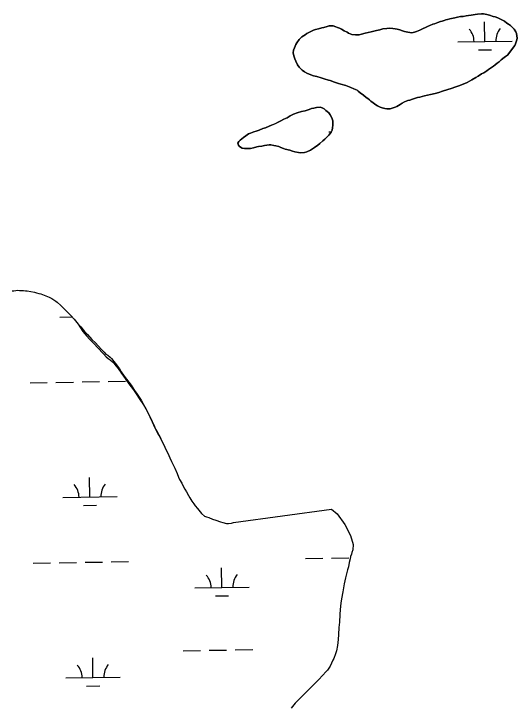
# Model space of a CAD drawing. Extents: x 3887375 to 3925618, y 296674 to 322633.
# Drawn here: x 3895306 to 3896233, y 316499 to 317775 of the extents above; entities that cross this region are included whole.
import ezdxf

# ---------------------------------------------------------------- set-up
doc = ezdxf.new("R2010")
doc.units = 0
doc.layers.add('V-TOPO-SHOR', color=7, linetype='Continuous')
doc.layers.add('V-WETL-SWMP', color=7, linetype='Continuous')

msp = doc.modelspace()

# ---------------------------------------------------------------- linework, layer by layer
at = {"layer": 'V-TOPO-SHOR'}
for points in [[(3896229, 317716.5), (3896230.6, 317719.6), (3896231.8, 317723.5), (3896232.8, 317726.9), (3896233.5, 317730.2), (3896232.9, 317734.2), (3896232.1, 317738.8), (3896230.9, 317741.9), (3896228.2, 317746.5), (3896225.2, 317749.9), (3896221.3, 317753.4), (3896217.7, 317755.9), (3896214.6, 317758.1), (3896210.1, 317761.2), (3896204, 317764.6), (3896201.3, 317765.9), (3896197.6, 317767.5), (3896193.1, 317769.4), (3896189.1, 317770.4), (3896182.4, 317772.3), (3896177.6, 317773.6), (3896171.5, 317774.9), (3896167.5, 317775), (3896160.7, 317774.5), (3896156.1, 317774), (3896148.8, 317772.8), (3896143.9, 317772), (3896139.6, 317771.1), (3896133.8, 317770.3), (3896129.2, 317769.8), (3896123.3, 317768.6), (3896118.4, 317767.8), (3896112.6, 317766.4), (3896109.2, 317765.8), (3896104.9, 317764.3), (3896101.8, 317763.8), (3896099.1, 317762.6), (3896095.4, 317761.4), (3896092, 317760.6), (3896087.4, 317759.1), (3896081.2, 317756.8), (3896077.9, 317755.9), (3896072.6, 317753.8), (3896069.5, 317752.3), (3896065.5, 317750.6), (3896059.1, 317747.3), (3896054.4, 317744.9), (3896048, 317742.6), (3896044, 317741.4), (3896039.1, 317740), (3896031.7, 317741), (3896025.9, 317742.6), (3896022, 317743.9), (3896017.1, 317745.5), (3896012.2, 317746.5), (3896008.6, 317747.5), (3896004.6, 317747.8), (3895997.9, 317748.6), (3895993.3, 317748), (3895985.9, 317747.2), (3895980.1, 317745.8), (3895974, 317744.6), (3895964.1, 317742), (3895958.6, 317740.9), (3895953.1, 317739.2), (3895946.3, 317737.7), (3895942, 317736.6), (3895935.6, 317736.1), (3895928.9, 317737.1), (3895925.8, 317738.3), (3895922.8, 317739.6), (3895920.1, 317741.2), (3895914.9, 317743.7), (3895909.5, 317746.9), (3895905.8, 317748.8), (3895902.5, 317750), (3895899.1, 317751.3), (3895894.2, 317752.6), (3895886.9, 317752.7), (3895883.5, 317751.9), (3895877.4, 317750.1), (3895873.4, 317749.3), (3895867.6, 317747.5), (3895862, 317746.1), (3895858.3, 317744.9), (3895853.1, 317742.5), (3895849.7, 317740.7), (3895846, 317738.7), (3895842.6, 317736.6), (3895836.7, 317732.4), (3895831.8, 317727.6), (3895827.4, 317721.8), (3895825.5, 317718.2), (3895823, 317712.1), (3895821.4, 317708.1), (3895820.7, 317703.3), (3895821.2, 317700.2), (3895822.7, 317695.6), (3895823.6, 317691.9), (3895825.3, 317687.6), (3895828.6, 317681.1)], [(3895828.6, 317681.1), (3895831.9, 317676.5), (3895834.9, 317673.4), (3895837, 317671.2), (3895841.5, 317667.8), (3895845.8, 317665.6), (3895850.1, 317664), (3895858.3, 317660.8), (3895864, 317659.2), (3895872, 317656.9), (3895877.5, 317655.3), (3895885.7, 317653), (3895888.7, 317652.3), (3895896.9, 317649.2), (3895904.2, 317646.9), (3895908.5, 317645.3), (3895917.6, 317643), (3895927.1, 317639.2), (3895932.2, 317637), (3895938.3, 317634.4), (3895940.7, 317632.6), (3895944.4, 317629.5), (3895950.4, 317624.8), (3895955.2, 317621), (3895958.3, 317619.2), (3895961.3, 317616.4), (3895964, 317614.2), (3895967.9, 317610.7), (3895972.8, 317607.3), (3895976.1, 317605.4), (3895981, 317603.2), (3895984.6, 317601.9), (3895989.8, 317600.6), (3895993.5, 317599.6), (3895999.3, 317599.9), (3896003, 317601), (3896008.5, 317602.8), (3896011.9, 317603.9), (3896017.7, 317607.8), (3896021.8, 317610.2), (3896026.1, 317612.6), (3896031.9, 317615), (3896035.6, 317616.1), (3896040.8, 317617.9), (3896044.2, 317619), (3896049.8, 317620.8), (3896053.8, 317621.7), (3896063, 317623.7), (3896068.2, 317624.8), (3896073.7, 317626.2), (3896082.3, 317628.2), (3896089.1, 317630), (3896095.8, 317632.3), (3896106, 317635.5), (3896112.1, 317637.6), (3896120.4, 317640.5), (3896125.7, 317642), (3896134, 317645.2), (3896141.4, 317648.4), (3896145.7, 317651.1), (3896150, 317653.5), (3896157.1, 317657.7), (3896161.4, 317660.4), (3896167.9, 317664.2), (3896172.2, 317666.3), (3896177.5, 317670.2), (3896180.9, 317672.3), (3896184.3, 317675), (3896189.9, 317678.6), (3896192.9, 317681), (3896196.4, 317684), (3896200.1, 317686.7), (3896203.8, 317690.3), (3896209.7, 317694.5), (3896212.2, 317696.6), (3896215.9, 317699), (3896229, 317716.5)], [(3895890.9, 317556.9), (3895892.5, 317560.8), (3895893.2, 317564.8), (3895893.6, 317569.7), (3895893.9, 317573), (3895894, 317577.6), (3895892.8, 317581.3), (3895891.3, 317584.4), (3895889, 317588.7), (3895886.3, 317592.4), (3895883.6, 317594.9), (3895881.1, 317597.1), (3895877.5, 317599.9), (3895874.2, 317601.5), (3895870.2, 317602.8), (3895863.5, 317602.3), (3895858.6, 317601.1), (3895854.6, 317600.3), (3895850.3, 317598.8), (3895842.6, 317596.5), (3895836.1, 317595), (3895827.8, 317592.7), (3895821.4, 317590.1), (3895815.2, 317586.8), (3895809.3, 317583.2), (3895803.5, 317580.9), (3895797.9, 317577.6), (3895791.8, 317574.6), (3895787.2, 317572.5), (3895780.7, 317569.6), (3895776.4, 317568.1), (3895769.6, 317564.9), (3895764.7, 317563.4), (3895757.9, 317560.4), (3895752.7, 317559), (3895748.1, 317557.2), (3895741.9, 317554.9), (3895738.5, 317553.7), (3895733.6, 317550.1), (3895728.9, 317547.1), (3895723.1, 317542.3), (3895720.6, 317539.9), (3895718.7, 317536.6), (3895719.9, 317533.2), (3895721.6, 317530.7), (3895726.8, 317527.6), (3895730.8, 317526.9), (3895734.7, 317526.5), (3895741.8, 317527), (3895747.6, 317528.2), (3895753.8, 317529.6), (3895756.8, 317530.2), (3895763, 317531.3), (3895767.9, 317532.1), (3895776.1, 317533.5), (3895779.2, 317533.8), (3895785.3, 317532.5), (3895788.7, 317531.5), (3895794.5, 317530.2), (3895798.1, 317528.9), (3895803, 317527), (3895806, 317525.7), (3895814.2, 317523.5), (3895819.4, 317521.9), (3895823.7, 317520.9), (3895830.4, 317519.6), (3895835, 317518.9), (3895841.4, 317519.4), (3895845.7, 317520.9), (3895852.5, 317523.5), (3895856.5, 317525.9), (3895860.2, 317528.6), (3895866.1, 317533.1), (3895869.8, 317536.1), (3895875.4, 317540.9), (3895878.8, 317544.2), (3895882.8, 317547.8), (3895886.6, 317551.4), (3895890.9, 317556.9)], [(3895302.8, 317264.3), (3895305.9, 317264.6), (3895309.5, 317264.8), (3895312.9, 317265.4), (3895316, 317265.3), (3895319.3, 317265), (3895323.6, 317264.9), (3895327.6, 317264.5), (3895330.6, 317264.2), (3895337.3, 317262.9), (3895343.8, 317261.8), (3895347.4, 317260.6), (3895351.7, 317259.6), (3895355.3, 317258.6), (3895358.4, 317257.6), (3895364.8, 317255.4), (3895371.1, 317252.5), (3895376, 317250.3), (3895383, 317245.6), (3895385.4, 317243.8), (3895392.3, 317237.5), (3895396.5, 317232.9), (3895403.8, 317225.7), (3895411.3, 317218), (3895416.7, 317212.1), (3895424.2, 317203.1)], [(3895424.2, 317203.1), (3895429, 317197.8), (3895436.2, 317189.4), (3895441.4, 317183.8), (3895449.5, 317174.9), (3895456.1, 317168.3), (3895466.9, 317156.8), (3895472.1, 317151.3), (3895475.4, 317147.8), (3895479.3, 317145.6), (3895483.5, 317141.9), (3895485.6, 317139.4), (3895488, 317136.6), (3895490.1, 317134.1), (3895493.2, 317130.4), (3895495.3, 317128), (3895498.2, 317123.6), (3895500.3, 317120.5), (3895503.9, 317115.3), (3895508.1, 317109.1), (3895513.5, 317101.4), (3895517.7, 317095.8), (3895521.9, 317090.2), (3895528.2, 317080.9), (3895533, 317074.1), (3895540.4, 317062.7), (3895544.6, 317055), (3895550.9, 317043.6), (3895553.8, 317037.1), (3895556.5, 317031.9), (3895560.6, 317022.9), (3895563, 317017.4), (3895567.1, 317009.1), (3895570.4, 317003.5), (3895575.2, 316994.6), (3895578.2, 316988.7)], [(3895578.2, 316988.7), (3895582.3, 316980.4), (3895586.2, 316972.1), (3895588.2, 316967.7), (3895591.5, 316961), (3895593.3, 316956.3), (3895596.5, 316949.6), (3895598.9, 316944.9), (3895602.4, 316937.2), (3895606.6, 316927.7), (3895609.2, 316920.9), (3895611.3, 316916.6), (3895615.2, 316910.1), (3895617.3, 316905.8), (3895620.8, 316898.7), (3895623.8, 316894.1), (3895627.7, 316887), (3895630.4, 316882.7), (3895633.9, 316876.5), (3895637.5, 316871.5), (3895639.9, 316868.1), (3895644.1, 316863.2), (3895649.5, 316856.7), (3895651.9, 316853.9), (3895657.1, 316849.2), (3895660.7, 316847.9), (3895665, 316846.3), (3895672, 316843.5), (3895677.8, 316841.5), (3895686.6, 316838.7), (3895690.8, 316837.1), (3895697.5, 316835.7), (3895701.2, 316835.4), (3895706.7, 316836.2), (3895710.7, 316837.1), (3895891.2, 316861.6), (3895901.8, 316853.1), (3895915.6, 316833.8), (3895926.3, 316813.6), (3895931.2, 316796.6), (3895930.5, 316786.9), (3895928.9, 316782.3), (3895928, 316779.2), (3895926.3, 316774.4), (3895925.4, 316770.1), (3895924, 316763.4), (3895922.4, 316755.8), (3895920.8, 316750), (3895918.5, 316740.5), (3895916.9, 316735.4), (3895914.9, 316724.4), (3895913.5, 316716.8), (3895911.9, 316709.4), (3895909.9, 316696.9), (3895908.5, 316688.4), (3895907.1, 316677.1), (3895906.6, 316667.6), (3895905.8, 316653.5)], [(3895905.8, 316653.5), (3895905.1, 316643.8), (3895904.2, 316630.6), (3895903.5, 316621.8), (3895902.4, 316610.5), (3895900.4, 316601), (3895898.8, 316595.2), (3895895.3, 316586.4), (3895893.7, 316583.7), (3895891.2, 316578.2), (3895888.7, 316572.7), (3895883.7, 316565.2), (3895881.5, 316562.5), (3895874.9, 316555.2), (3895868.1, 316548), (3895863.7, 316543.5), (3895857.5, 316537.4), (3895853.8, 316533.8), (3895849.1, 316529), (3895846.6, 316526.3), (3895842.6, 316522.7), (3895839.5, 316519.4), (3895835.8, 316515.7), (3895829, 316509.4), (3895824.3, 316504.3), (3895816.8, 316495.2)]]:
    msp.add_lwpolyline(points, dxfattribs=at)
at = {"layer": 'V-WETL-SWMP'}
for p, q in [((3896174.1, 317724), (3896173.5, 317760)), ((3896124.1, 317723.2), (3896224.1, 317724.9)), ((3896162.4, 317708.4), (3896186.4, 317708.8)), ((3895886.5, 317557.2), (3895891.1, 317557.3)), ((3895390.3, 317216), (3895412.8, 317216.3)), ((3895335.6, 317094.9), (3895367.5, 317095.5)), ((3895383.5, 317095.7), (3895415.5, 317096.3)), ((3895431.5, 317096.6), (3895463.5, 317097.1)), ((3895479.5, 317097.4), (3895511.5, 317097.9)), ((3895446, 316884.2), (3895445.4, 316920.2)), ((3895396, 316883.3), (3895496, 316885)), ((3895434.3, 316868.6), (3895458.3, 316869)), ((3895891.1, 316771.7), (3895923.1, 316772.3)), ((3895341.3, 316762.3), (3895373.3, 316762.8)), ((3895389.3, 316763.1), (3895421.2, 316763.7)), ((3895437.2, 316763.9), (3895469.2, 316764.5)), ((3895485.2, 316764.8), (3895517.2, 316765.3)), ((3895843.1, 316770.9), (3895875.1, 316771.5)), ((3895689.4, 316717.5), (3895688.8, 316753.5)), ((3895639.4, 316716.7), (3895739.4, 316718.4)), ((3895677.7, 316701.9), (3895701.7, 316702.3)), ((3895618, 316600.8), (3895650, 316601.4)), ((3895666, 316601.7), (3895698, 316602.2)), ((3895714, 316602.5), (3895746, 316603)), ((3895451.7, 316551.6), (3895451.1, 316587.6)), ((3895401.7, 316550.7), (3895501.7, 316552.4)), ((3895440, 316535.9), (3895464, 316536.3))]:
    msp.add_line(p, q, dxfattribs=at)
for points in [[(3895828.6, 317681.1), (3895825.3, 317687.6), (3895823.6, 317691.9), (3895822.7, 317695.6), (3895821.2, 317700.2), (3895820.7, 317703.3), (3895821.4, 317708.1), (3895823, 317712.1), (3895825.5, 317718.2), (3895827.4, 317721.8), (3895831.8, 317727.6), (3895836.7, 317732.4), (3895842.6, 317736.6), (3895846, 317738.7), (3895849.7, 317740.7), (3895853.1, 317742.5), (3895858.3, 317744.9), (3895862, 317746.1), (3895867.6, 317747.5), (3895873.4, 317749.3), (3895877.4, 317750.1), (3895883.5, 317751.9), (3895886.9, 317752.7), (3895894.2, 317752.6), (3895899.1, 317751.3), (3895902.5, 317750), (3895905.8, 317748.8), (3895909.5, 317746.9), (3895914.9, 317743.7), (3895920.1, 317741.2), (3895922.8, 317739.6), (3895925.8, 317738.3), (3895928.9, 317737.1), (3895935.6, 317736.1), (3895942, 317736.6), (3895946.3, 317737.7), (3895953.1, 317739.2), (3895958.6, 317740.9), (3895964.1, 317742), (3895974, 317744.6), (3895980.1, 317745.8), (3895985.9, 317747.2), (3895993.3, 317748), (3895997.9, 317748.6), (3896004.6, 317747.8), (3896008.6, 317747.5), (3896012.2, 317746.5), (3896017.1, 317745.5), (3896022, 317743.9), (3896025.9, 317742.6), (3896031.7, 317741), (3896039.1, 317740), (3896044, 317741.4), (3896048, 317742.6), (3896054.4, 317744.9), (3896059.1, 317747.3), (3896065.5, 317750.6), (3896069.5, 317752.3), (3896072.6, 317753.8), (3896077.9, 317755.9), (3896081.2, 317756.8), (3896087.4, 317759.1), (3896092, 317760.6), (3896095.4, 317761.4), (3896099.1, 317762.6), (3896101.8, 317763.8), (3896104.9, 317764.3), (3896109.2, 317765.8), (3896112.6, 317766.4), (3896118.4, 317767.8), (3896123.3, 317768.6), (3896129.2, 317769.8), (3896133.8, 317770.3), (3896139.6, 317771.1), (3896143.9, 317772), (3896148.8, 317772.8), (3896156.1, 317774), (3896160.7, 317774.5), (3896167.5, 317775), (3896171.5, 317774.9), (3896177.6, 317773.6), (3896182.4, 317772.3), (3896189.1, 317770.4), (3896193.1, 317769.4), (3896197.6, 317767.5), (3896201.3, 317765.9), (3896204, 317764.6), (3896210.1, 317761.2), (3896214.6, 317758.1), (3896217.7, 317755.9), (3896221.3, 317753.4), (3896225.2, 317749.9), (3896228.2, 317746.5), (3896230.9, 317741.9), (3896232.1, 317738.8), (3896232.9, 317734.2), (3896233.5, 317730.2), (3896232.8, 317726.9), (3896231.8, 317723.5), (3896230.6, 317719.6), (3896229, 317716.5)], [(3896229, 317716.5), (3896215.9, 317699), (3896212.2, 317696.6), (3896209.7, 317694.5), (3896203.8, 317690.3), (3896200.1, 317686.7), (3896196.4, 317684), (3896192.9, 317681), (3896189.9, 317678.6), (3896184.3, 317675), (3896180.9, 317672.3), (3896177.5, 317670.2), (3896172.2, 317666.3), (3896167.9, 317664.2), (3896161.4, 317660.4), (3896157.1, 317657.7), (3896150, 317653.5), (3896145.7, 317651.1), (3896141.4, 317648.4), (3896134, 317645.2), (3896125.7, 317642), (3896120.4, 317640.5), (3896112.1, 317637.6), (3896106, 317635.5), (3896095.8, 317632.3), (3896089.1, 317630), (3896082.3, 317628.2), (3896073.7, 317626.2), (3896068.2, 317624.8), (3896063, 317623.7), (3896053.8, 317621.7), (3896049.8, 317620.8), (3896044.2, 317619), (3896040.8, 317617.9), (3896035.6, 317616.1), (3896031.9, 317615), (3896026.1, 317612.6), (3896021.8, 317610.2), (3896017.7, 317607.8), (3896011.9, 317603.9), (3896008.5, 317602.8), (3896003, 317601), (3895999.3, 317599.9), (3895993.5, 317599.6), (3895989.8, 317600.6), (3895984.6, 317601.9), (3895981, 317603.2), (3895976.1, 317605.4), (3895972.8, 317607.3), (3895967.9, 317610.7), (3895964, 317614.2), (3895961.3, 317616.4), (3895958.3, 317619.2), (3895955.2, 317621), (3895950.4, 317624.8), (3895944.4, 317629.5), (3895940.7, 317632.6), (3895938.3, 317634.4), (3895932.2, 317637), (3895927.1, 317639.2), (3895917.6, 317643), (3895908.5, 317645.3), (3895904.2, 317646.9), (3895896.9, 317649.2), (3895888.7, 317652.3), (3895885.7, 317653), (3895877.5, 317655.3), (3895872, 317656.9), (3895864.1, 317659.2), (3895858.3, 317660.8), (3895850.1, 317664), (3895845.8, 317665.6), (3895841.5, 317667.8), (3895837, 317671.2), (3895834.9, 317673.4), (3895831.9, 317676.5), (3895828.6, 317681.1)], [(3895302.8, 317264.3), (3895305.9, 317264.6), (3895309.5, 317264.8), (3895312.9, 317265.4), (3895316, 317265.3), (3895319.3, 317265), (3895323.6, 317264.9), (3895327.6, 317264.5), (3895330.6, 317264.2), (3895337.3, 317262.9), (3895343.8, 317261.8), (3895347.4, 317260.6), (3895351.7, 317259.6), (3895355.3, 317258.6), (3895358.4, 317257.6), (3895364.8, 317255.4), (3895371.1, 317252.5), (3895376, 317250.3), (3895383, 317245.6), (3895385.4, 317243.8), (3895392.3, 317237.5), (3895396.5, 317232.9), (3895403.8, 317225.7), (3895411.3, 317218), (3895416.7, 317212.1), (3895424.2, 317203.1), (3895433.2, 317189.5), (3895440.4, 317181.1), (3895445.5, 317175.5), (3895453.6, 317166.5), (3895460.3, 317160), (3895471.1, 317148.5), (3895476.2, 317142.9), (3895479.5, 317139.5), (3895483.5, 317137.3), (3895487.7, 317133.6), (3895489.8, 317131.1), (3895492.2, 317128.3), (3895494.3, 317125.8), (3895497.3, 317122.1), (3895499.4, 317119.6), (3895502.4, 317115.3), (3895504.5, 317112.2), (3895508.1, 317107), (3895512.3, 317100.8), (3895517.7, 317093), (3895521.9, 317087.5), (3895526.1, 317081.9), (3895532.3, 317072.6), (3895537.1, 317065.8), (3895544.6, 317054.4), (3895548.8, 317046.7), (3895555, 317035.3), (3895558, 317028.8), (3895560.6, 317023.5), (3895564.8, 317014.6), (3895567.1, 317009.1), (3895571.3, 317000.7), (3895574.6, 316995.2), (3895579.3, 316986.2), (3895582.3, 316980.4), (3895586.2, 316972.1), (3895588.2, 316967.7), (3895591.5, 316961), (3895593.3, 316956.3), (3895596.5, 316949.6), (3895598.9, 316944.9), (3895602.4, 316937.2), (3895606.6, 316927.7), (3895609.2, 316920.9), (3895611.3, 316916.6), (3895615.2, 316910.1), (3895617.3, 316905.8), (3895620.8, 316898.7), (3895623.8, 316894.1), (3895627.7, 316887), (3895630.4, 316882.7), (3895633.9, 316876.5)], [(3895633.9, 316876.5), (3895637.5, 316871.5), (3895639.9, 316868.1), (3895644.1, 316863.2), (3895649.5, 316856.7), (3895651.9, 316853.9), (3895657.1, 316849.2), (3895660.7, 316847.9), (3895665, 316846.3), (3895672, 316843.5), (3895677.8, 316841.5), (3895686.6, 316838.7), (3895690.8, 316837.1), (3895697.5, 316835.7), (3895701.2, 316835.4), (3895706.7, 316836.2), (3895710.7, 316837.1), (3895891.2, 316861.6), (3895901.8, 316853.1), (3895915.6, 316833.8), (3895926.3, 316813.6), (3895931.2, 316796.6), (3895930.5, 316786.9), (3895928.9, 316782.3), (3895928, 316779.2), (3895926.3, 316774.4), (3895925.4, 316770.1), (3895924, 316763.4), (3895922.4, 316755.8), (3895920.8, 316750), (3895918.5, 316740.5), (3895916.9, 316735.4), (3895914.9, 316724.4), (3895913.5, 316716.8), (3895911.9, 316709.4), (3895909.9, 316696.9), (3895908.5, 316688.4), (3895907.1, 316677.1), (3895906.6, 316667.6), (3895905.8, 316653.5), (3895905.1, 316643.8), (3895904.2, 316630.6), (3895903.5, 316621.8), (3895902.4, 316610.5), (3895900.4, 316601), (3895898.8, 316595.2), (3895895.3, 316586.4), (3895893.7, 316583.7), (3895891.2, 316578.2), (3895888.7, 316572.7), (3895883.7, 316565.2), (3895881.5, 316562.5), (3895874.9, 316555.2), (3895868.1, 316548), (3895863.7, 316543.5), (3895857.5, 316537.4), (3895853.8, 316533.8), (3895849.1, 316529), (3895846.6, 316526.3), (3895842.6, 316522.7), (3895839.5, 316519.4), (3895835.8, 316515.7), (3895829, 316509.4), (3895824.3, 316504.3), (3895816.8, 316495.2)]]:
    msp.add_lwpolyline(points, dxfattribs=at)
msp.add_lwpolyline([(3895890.9, 317556.9), (3895886.6, 317551.4), (3895882.8, 317547.8), (3895878.8, 317544.2), (3895875.4, 317540.9), (3895869.8, 317536.1), (3895866.1, 317533.1), (3895860.2, 317528.6), (3895856.5, 317525.9), (3895852.5, 317523.5), (3895845.7, 317520.9), (3895841.4, 317519.4), (3895835, 317518.9), (3895830.4, 317519.6), (3895823.7, 317520.9), (3895819.4, 317521.9), (3895814.2, 317523.5), (3895806, 317525.7), (3895803, 317527), (3895798.1, 317528.9), (3895794.5, 317530.2), (3895788.7, 317531.5), (3895785.3, 317532.5), (3895779.2, 317533.8), (3895776.1, 317533.5), (3895767.9, 317532.1), (3895763, 317531.3), (3895756.8, 317530.2), (3895753.8, 317529.6), (3895747.6, 317528.2), (3895741.8, 317527), (3895734.7, 317526.5), (3895730.8, 317526.9), (3895726.8, 317527.6), (3895721.6, 317530.7), (3895719.9, 317533.2), (3895718.7, 317536.6), (3895720.6, 317539.9), (3895723.1, 317542.3), (3895728.9, 317547.1), (3895733.6, 317550.1), (3895738.5, 317553.7), (3895741.9, 317554.9), (3895748.1, 317557.2), (3895752.7, 317559), (3895757.9, 317560.4), (3895764.7, 317563.4), (3895769.6, 317564.9), (3895776.4, 317568.1), (3895780.7, 317569.6), (3895787.1, 317572.5), (3895791.8, 317574.6), (3895797.9, 317577.6), (3895803.5, 317580.9), (3895809.3, 317583.2), (3895815.2, 317586.8), (3895821.4, 317590.1), (3895827.8, 317592.7), (3895836.1, 317595), (3895842.6, 317596.5), (3895850.3, 317598.8), (3895854.6, 317600.3), (3895858.6, 317601.1), (3895863.5, 317602.3), (3895870.2, 317602.8), (3895874.2, 317601.5), (3895877.5, 317599.9), (3895881.1, 317597.1), (3895883.6, 317594.9), (3895886.3, 317592.4), (3895889, 317588.7), (3895891.3, 317584.4), (3895892.8, 317581.3), (3895894, 317577.6), (3895893.9, 317573), (3895893.6, 317569.7), (3895893.2, 317564.8), (3895892.5, 317560.8)], close=True, dxfattribs=at)
for centre, start, end in [((3896118.9, 317723.5), 0.2115, 41.7552), ((3896229.3, 317725.4), 140.2115, 181.7552), ((3895390.8, 316883.7), 0.2115, 41.7552), ((3895501.3, 316885.6), 140.2115, 181.7552), ((3895634.2, 316717.1), 0.2115, 41.7552), ((3895744.6, 316718.9), 140.2115, 181.7552), ((3895396.5, 316551.1), 0.2115, 41.7552), ((3895507, 316553), 140.2115, 181.7552)]:
    msp.add_arc(centre, 35.2, start, end, dxfattribs=at)

doc.saveas('drawing.dxf')
